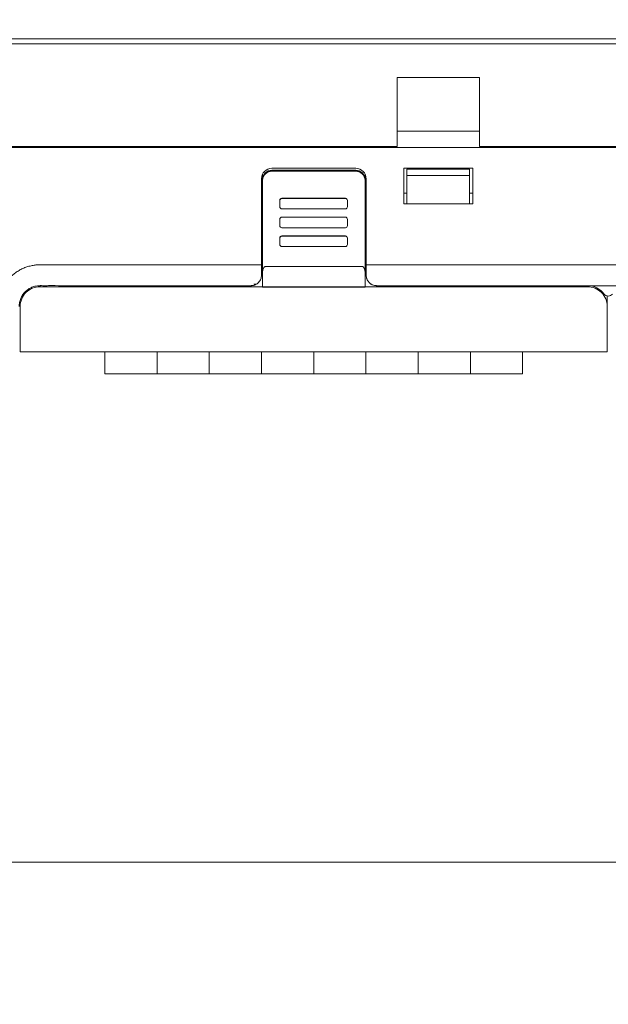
# Model space of a CAD drawing. Header units: millimetres. Extents: x -1114 to 1396, y -630 to 631.
# Tile 666 of 780: x 364 to 420, y 316 to 410. Entities that reach past the tile are written whole.
import ezdxf

# ---------------------------------------------------------------- set-up
doc = ezdxf.new("R2010")
doc.units = ezdxf.units.MM
doc.header["$MEASUREMENT"] = 0

msp = doc.modelspace()

# ---------------------------------------------------------------- linework, layer by layer
at = {"lineweight": 18}
for points, knots in [([(1038.9843, -629.7647), (1038.9843, -629.7647), (-1111.4882, -629.7647), (-1111.4882, -629.7647), (-1111.4882, -629.7647), (-1111.4882, -629.7647), (-1111.4882, 630.7883), (-1111.4882, 630.7883), (-1111.4882, 630.7883), (-1111.4882, 630.7883), (1038.9843, 630.7883), (1038.9843, 630.7883)], [0, 0, 0, 0, 0.3333333, 0.3333333, 0.3333333, 0.3333333, 0.6666667, 0.6666667, 0.6666667, 0.6666667, 1, 1, 1, 1]), ([(388.2964, 395.4162), (388.0577, 395.4162), (387.8288, 395.3215), (387.66, 395.1529), (387.66, 395.1529), (387.4913, 394.9844), (387.3964, 394.7558), (387.3964, 394.5174)], [0, 0, 0, 0, 0.5, 0.5, 0.5, 0.5, 1, 1, 1, 1]), ([(387.3964, 394.443), (387.3964, 394.5023), (387.4023, 394.5607), (387.4137, 394.6181), (387.4137, 394.6181), (387.4194, 394.6468), (387.4265, 394.6753), (387.4351, 394.7035), (387.4351, 394.7035), (387.4436, 394.7317), (387.4537, 394.7597), (387.4649, 394.7869), (387.4649, 394.7869), (387.4875, 394.8413), (387.5151, 394.8929), (387.5477, 394.9418), (387.5477, 394.9418), (387.5559, 394.954), (387.5644, 394.966), (387.5732, 394.9779), (387.5732, 394.9779), (387.5819, 394.9897), (387.5911, 395.0014), (387.6005, 395.0129), (387.6005, 395.0129), (387.6193, 395.0358), (387.6391, 395.0576), (387.6598, 395.0783), (387.6598, 395.0783), (387.7013, 395.1198), (387.7466, 395.157), (387.7957, 395.1898), (387.7957, 395.1898), (387.808, 395.198), (387.8205, 395.206), (387.8332, 395.2136), (387.8332, 395.2136), (387.8459, 395.2212), (387.8588, 395.2285), (387.8718, 395.2354), (387.8718, 395.2354), (387.8977, 395.2493), (387.9242, 395.2618), (387.9513, 395.2731), (387.9513, 395.2731), (387.9783, 395.2843), (388.0059, 395.2942), (388.0341, 395.3027), (388.0341, 395.3027), (388.0481, 395.307), (388.0623, 395.311), (388.0767, 395.3146), (388.0767, 395.3146), (388.091, 395.3182), (388.1056, 395.3215), (388.1201, 395.3244), (388.1201, 395.3244), (388.1782, 395.3359), (388.237, 395.3418), (388.2964, 395.3418)], [0, 0, 0, 0, 0.0666667, 0.0666667, 0.0666667, 0.0666667, 0.1333333, 0.1333333, 0.1333333, 0.1333333, 0.2, 0.2, 0.2, 0.2, 0.2666667, 0.2666667, 0.2666667, 0.2666667, 0.3333333, 0.3333333, 0.3333333, 0.3333333, 0.4, 0.4, 0.4, 0.4, 0.4666667, 0.4666667, 0.4666667, 0.4666667, 0.5333333, 0.5333333, 0.5333333, 0.5333333, 0.6, 0.6, 0.6, 0.6, 0.6666667, 0.6666667, 0.6666667, 0.6666667, 0.7333333, 0.7333333, 0.7333333, 0.7333333, 0.8, 0.8, 0.8, 0.8, 0.8666667, 0.8666667, 0.8666667, 0.8666667, 0.9333333, 0.9333333, 0.9333333, 0.9333333, 1, 1, 1, 1]), ([(397.318, 394.5996), (397.318, 394.8648), (397.2126, 395.1192), (397.0251, 395.3067), (397.0251, 395.3067), (396.8376, 395.4943), (396.5832, 395.5996), (396.318, 395.5996)], [0, 0, 0, 0, 0.5, 0.5, 0.5, 0.5, 1, 1, 1, 1]), ([(397.218, 394.5174), (397.218, 394.7558), (397.1232, 394.9844), (396.9544, 395.1529), (396.9544, 395.1529), (396.7856, 395.3215), (396.5567, 395.4162), (396.318, 395.4162)], [0, 0, 0, 0, 0.5, 0.5, 0.5, 0.5, 1, 1, 1, 1]), ([(396.318, 395.3418), (396.3774, 395.3418), (396.4358, 395.336), (396.4933, 395.3245), (396.4933, 395.3245), (396.5221, 395.3188), (396.5506, 395.3117), (396.5788, 395.3032), (396.5788, 395.3032), (396.6071, 395.2947), (396.6352, 395.2846), (396.6624, 395.2734), (396.6624, 395.2734), (396.7169, 395.2508), (396.7685, 395.2232), (396.8174, 395.1907), (396.8174, 395.1907), (396.8297, 395.1825), (396.8417, 395.1741), (396.8536, 395.1653), (396.8536, 395.1653), (396.8655, 395.1565), (396.8772, 395.1474), (396.8886, 395.138), (396.8886, 395.138), (396.9116, 395.1192), (396.9334, 395.0995), (396.9541, 395.0788), (396.9541, 395.0788), (396.9957, 395.0373), (397.0329, 394.9921), (397.0658, 394.9431), (397.0658, 394.9431), (397.074, 394.9308), (397.082, 394.9182), (397.0896, 394.9056), (397.0896, 394.9056), (397.0973, 394.8929), (397.1045, 394.8801), (397.1115, 394.8671), (397.1115, 394.8671), (397.1254, 394.8412), (397.1379, 394.8147), (397.1492, 394.7877), (397.1492, 394.7877), (397.1604, 394.7607), (397.1703, 394.7331), (397.1789, 394.705), (397.1789, 394.705), (397.1832, 394.691), (397.1871, 394.6768), (397.1907, 394.6624), (397.1907, 394.6624), (397.1944, 394.6481), (397.1976, 394.6336), (397.2005, 394.6191), (397.2005, 394.6191), (397.2122, 394.561), (397.218, 394.5023), (397.218, 394.443)], [0, 0, 0, 0, 0.0666667, 0.0666667, 0.0666667, 0.0666667, 0.1333333, 0.1333333, 0.1333333, 0.1333333, 0.2, 0.2, 0.2, 0.2, 0.2666667, 0.2666667, 0.2666667, 0.2666667, 0.3333333, 0.3333333, 0.3333333, 0.3333333, 0.4, 0.4, 0.4, 0.4, 0.4666667, 0.4666667, 0.4666667, 0.4666667, 0.5333333, 0.5333333, 0.5333333, 0.5333333, 0.6, 0.6, 0.6, 0.6, 0.6666667, 0.6666667, 0.6666667, 0.6666667, 0.7333333, 0.7333333, 0.7333333, 0.7333333, 0.8, 0.8, 0.8, 0.8, 0.8666667, 0.8666667, 0.8666667, 0.8666667, 0.9333333, 0.9333333, 0.9333333, 0.9333333, 1, 1, 1, 1]), ([(389.2503, 392.7172), (389.1972, 392.7172), (389.1463, 392.6961), (389.1088, 392.6587), (389.1088, 392.6587), (389.0713, 392.6212), (389.0503, 392.5704), (389.0503, 392.5174)], [0, 0, 0, 0, 0.5, 0.5, 0.5, 0.5, 1, 1, 1, 1]), ([(395.525, 392.5174), (395.525, 392.5704), (395.504, 392.6212), (395.4665, 392.6587), (395.4665, 392.6587), (395.4289, 392.6961), (395.3781, 392.7172), (395.325, 392.7172)], [0, 0, 0, 0, 0.5, 0.5, 0.5, 0.5, 1, 1, 1, 1]), ([(389.0503, 391.9183), (389.0503, 391.8653), (389.0713, 391.8145), (389.1088, 391.777), (389.1088, 391.777), (389.1463, 391.7396), (389.1972, 391.7185), (389.2503, 391.7185)], [0, 0, 0, 0, 0.5, 0.5, 0.5, 0.5, 1, 1, 1, 1]), ([(395.325, 391.7185), (395.3781, 391.7185), (395.4289, 391.7396), (395.4665, 391.777), (395.4665, 391.777), (395.504, 391.8145), (395.525, 391.8653), (395.525, 391.9183)], [0, 0, 0, 0, 0.5, 0.5, 0.5, 0.5, 1, 1, 1, 1]), ([(389.2503, 390.9269), (389.1972, 390.9269), (389.1463, 390.9058), (389.1088, 390.8684), (389.1088, 390.8684), (389.0713, 390.8309), (389.0503, 390.7801), (389.0503, 390.7272)], [0, 0, 0, 0, 0.5, 0.5, 0.5, 0.5, 1, 1, 1, 1]), ([(389.2503, 390.9102), (389.1972, 390.9102), (389.1463, 390.8892), (389.1088, 390.8517), (389.1088, 390.8517), (389.0713, 390.8143), (389.0503, 390.7635), (389.0503, 390.7105)], [0, 0, 0, 0, 0.5, 0.5, 0.5, 0.5, 1, 1, 1, 1]), ([(395.525, 390.7105), (395.525, 390.7635), (395.504, 390.8143), (395.4665, 390.8517), (395.4665, 390.8517), (395.4289, 390.8892), (395.3781, 390.9102), (395.325, 390.9102)], [0, 0, 0, 0, 0.5, 0.5, 0.5, 0.5, 1, 1, 1, 1]), ([(389.0503, 390.1113), (389.0503, 390.0583), (389.0713, 390.0075), (389.1088, 389.9701), (389.1088, 389.9701), (389.1463, 389.9326), (389.1972, 389.9116), (389.2503, 389.9116)], [0, 0, 0, 0, 0.5, 0.5, 0.5, 0.5, 1, 1, 1, 1]), ([(395.325, 389.9116), (395.3781, 389.9116), (395.4289, 389.9326), (395.4665, 389.9701), (395.4665, 389.9701), (395.504, 390.0075), (395.525, 390.0583), (395.525, 390.1113)], [0, 0, 0, 0, 0.5, 0.5, 0.5, 0.5, 1, 1, 1, 1]), ([(389.2503, 389.1199), (389.1972, 389.1199), (389.1463, 389.0989), (389.1088, 389.0614), (389.1088, 389.0614), (389.0713, 389.024), (389.0503, 388.9732), (389.0503, 388.9202)], [0, 0, 0, 0, 0.5, 0.5, 0.5, 0.5, 1, 1, 1, 1]), ([(389.2503, 389.1033), (389.1972, 389.1033), (389.1463, 389.0822), (389.1088, 389.0448), (389.1088, 389.0448), (389.0713, 389.0073), (389.0503, 388.9565), (389.0503, 388.9035)], [0, 0, 0, 0, 0.5, 0.5, 0.5, 0.5, 1, 1, 1, 1]), ([(395.525, 388.9035), (395.525, 388.9565), (395.504, 389.0073), (395.4665, 389.0448), (395.4665, 389.0448), (395.4289, 389.0822), (395.3781, 389.1033), (395.325, 389.1033)], [0, 0, 0, 0, 0.5, 0.5, 0.5, 0.5, 1, 1, 1, 1]), ([(389.0503, 388.3044), (389.0503, 388.2514), (389.0713, 388.2006), (389.1088, 388.1631), (389.1088, 388.1631), (389.1463, 388.1257), (389.1972, 388.1046), (389.2503, 388.1046)], [0, 0, 0, 0, 0.5, 0.5, 0.5, 0.5, 1, 1, 1, 1]), ([(395.325, 388.1046), (395.3781, 388.1046), (395.4289, 388.1257), (395.4665, 388.1631), (395.4665, 388.1631), (395.504, 388.2006), (395.525, 388.2514), (395.525, 388.3044)], [0, 0, 0, 0, 0.5, 0.5, 0.5, 0.5, 1, 1, 1, 1]), ([(362.165, 383.1107), (362.1911, 383.2477), (362.2243, 383.3821), (362.2642, 383.514), (362.2642, 383.514), (362.3041, 383.6459), (362.3507, 383.7753), (362.4038, 383.9022), (362.4038, 383.9022), (362.457, 384.0292), (362.5168, 384.1536), (362.5833, 384.2755), (362.5833, 384.2755), (362.6166, 384.3365), (362.6517, 384.397), (362.6881, 384.4561), (362.6881, 384.4561), (362.7245, 384.5153), (362.7623, 384.5733), (362.8014, 384.6301), (362.8014, 384.6301), (362.9581, 384.8575), (363.1368, 385.0666), (363.3376, 385.2572), (363.3376, 385.2572), (363.3878, 385.3048), (363.4394, 385.3513), (363.4924, 385.3966), (363.4924, 385.3966), (363.5454, 385.4419), (363.5994, 385.4857), (363.6543, 385.5279), (363.6543, 385.5279), (363.764, 385.6123), (363.8775, 385.6906), (363.9945, 385.7628), (363.9945, 385.7628), (364.1116, 385.8351), (364.2322, 385.9013), (364.3566, 385.9613), (364.3566, 385.9613), (364.4188, 385.9913), (364.4819, 386.0198), (364.5459, 386.0467), (364.5459, 386.0467), (364.61, 386.0735), (364.6752, 386.0988), (364.7406, 386.1223), (364.7406, 386.1223), (364.8714, 386.1692), (365.0036, 386.2089), (365.1373, 386.2419), (365.1373, 386.2419), (365.2709, 386.2748), (365.406, 386.3008), (365.5424, 386.3201), (365.5424, 386.3201), (365.5765, 386.325), (365.6107, 386.3294), (365.645, 386.3333), (365.645, 386.3333), (365.6793, 386.3372), (365.7137, 386.3405), (365.7482, 386.3433), (365.7482, 386.3433), (365.8173, 386.3488), (365.8868, 386.3523), (365.9565, 386.3545), (365.9565, 386.3545), (366.0262, 386.3567), (366.096, 386.3577), (366.1657, 386.3583), (366.1657, 386.3583), (366.2354, 386.3589), (366.3052, 386.359), (366.3749, 386.3589), (366.3749, 386.3589), (366.4447, 386.3588), (366.5144, 386.3584), (366.5841, 386.3581), (366.5841, 386.3581), (366.6539, 386.3578), (366.7236, 386.3576), (366.7933, 386.3575), (366.7933, 386.3575), (366.9328, 386.3572), (367.0723, 386.3573), (367.2118, 386.3573), (367.2118, 386.3573), (369.4434, 386.3574), (371.675, 386.3574), (373.9067, 386.3575), (373.9067, 386.3575), (378.3699, 386.3576), (382.8332, 386.3577), (387.2964, 386.3578)], [0, 0, 0, 0, 0.0416667, 0.0416667, 0.0416667, 0.0416667, 0.0833333, 0.0833333, 0.0833333, 0.0833333, 0.125, 0.125, 0.125, 0.125, 0.1666667, 0.1666667, 0.1666667, 0.1666667, 0.2083333, 0.2083333, 0.2083333, 0.2083333, 0.25, 0.25, 0.25, 0.25, 0.2916667, 0.2916667, 0.2916667, 0.2916667, 0.3333333, 0.3333333, 0.3333333, 0.3333333, 0.375, 0.375, 0.375, 0.375, 0.4166667, 0.4166667, 0.4166667, 0.4166667, 0.4583333, 0.4583333, 0.4583333, 0.4583333, 0.5, 0.5, 0.5, 0.5, 0.5416667, 0.5416667, 0.5416667, 0.5416667, 0.5833333, 0.5833333, 0.5833333, 0.5833333, 0.625, 0.625, 0.625, 0.625, 0.6666667, 0.6666667, 0.6666667, 0.6666667, 0.7083333, 0.7083333, 0.7083333, 0.7083333, 0.75, 0.75, 0.75, 0.75, 0.7916667, 0.7916667, 0.7916667, 0.7916667, 0.8333333, 0.8333333, 0.8333333, 0.8333333, 0.875, 0.875, 0.875, 0.875, 0.9166667, 0.9166667, 0.9166667, 0.9166667, 0.9583333, 0.9583333, 0.9583333, 0.9583333, 1, 1, 1, 1]), ([(387.6964, 386.1966), (387.6859, 386.196), (387.6754, 386.1954), (387.6651, 386.1935), (387.6651, 386.1935), (387.6545, 386.1915), (387.6442, 386.1881), (387.6343, 386.184), (387.6343, 386.184), (387.6237, 386.1796), (387.6135, 386.1743), (387.604, 386.1683), (387.604, 386.1683), (387.5914, 386.1603), (387.5797, 386.1512), (387.5689, 386.1414), (387.5689, 386.1414), (387.5569, 386.1303), (387.546, 386.1184), (387.5359, 386.1061), (387.5359, 386.1061), (387.498, 386.0595), (387.4721, 386.006), (387.4519, 385.9513), (387.4519, 385.9513), (387.4326, 385.8988), (387.4186, 385.8451), (387.4103, 385.7909), (387.4103, 385.7909), (387.4013, 385.7321), (387.3989, 385.6727), (387.3964, 385.6132)], [0, 0, 0, 0, 0.125, 0.125, 0.125, 0.125, 0.25, 0.25, 0.25, 0.25, 0.375, 0.375, 0.375, 0.375, 0.5, 0.5, 0.5, 0.5, 0.625, 0.625, 0.625, 0.625, 0.75, 0.75, 0.75, 0.75, 0.875, 0.875, 0.875, 0.875, 1, 1, 1, 1]), ([(397.218, 385.6133), (397.218, 385.6707), (397.2137, 385.7275), (397.2049, 385.7836), (397.2049, 385.7836), (397.2005, 385.8116), (397.195, 385.8395), (397.1881, 385.8671), (397.1881, 385.8671), (397.1812, 385.8948), (397.173, 385.9223), (397.1632, 385.9495), (397.1632, 385.9495), (397.1582, 385.9631), (397.1529, 385.9766), (397.147, 385.9901), (397.147, 385.9901), (397.1412, 386.0036), (397.1348, 386.017), (397.1279, 386.0301), (397.1279, 386.0301), (397.121, 386.0433), (397.1135, 386.0562), (397.1054, 386.0688), (397.1054, 386.0688), (397.0973, 386.0814), (397.0885, 386.0938), (397.079, 386.1056), (397.079, 386.1056), (397.0694, 386.1174), (397.0592, 386.1286), (397.0479, 386.1392), (397.0479, 386.1392), (397.0422, 386.1445), (397.0364, 386.1495), (397.0301, 386.1544), (397.0301, 386.1544), (397.0239, 386.1593), (397.0175, 386.1639), (397.0107, 386.1681), (397.0107, 386.1681), (397.004, 386.1724), (396.997, 386.1763), (396.9897, 386.1798), (396.9897, 386.1798), (396.9824, 386.1833), (396.9748, 386.1864), (396.967, 386.1889), (396.967, 386.1889), (396.9592, 386.1914), (396.9512, 386.1934), (396.943, 386.1947), (396.943, 386.1947), (396.9348, 386.196), (396.9264, 386.1967), (396.918, 386.1967)], [0, 0, 0, 0, 0.0714286, 0.0714286, 0.0714286, 0.0714286, 0.1428571, 0.1428571, 0.1428571, 0.1428571, 0.2142857, 0.2142857, 0.2142857, 0.2142857, 0.2857143, 0.2857143, 0.2857143, 0.2857143, 0.3571429, 0.3571429, 0.3571429, 0.3571429, 0.4285714, 0.4285714, 0.4285714, 0.4285714, 0.5, 0.5, 0.5, 0.5, 0.5714286, 0.5714286, 0.5714286, 0.5714286, 0.6428571, 0.6428571, 0.6428571, 0.6428571, 0.7142857, 0.7142857, 0.7142857, 0.7142857, 0.7857143, 0.7857143, 0.7857143, 0.7857143, 0.8571429, 0.8571429, 0.8571429, 0.8571429, 0.9285714, 0.9285714, 0.9285714, 0.9285714, 1, 1, 1, 1]), ([(397.318, 385.3579), (397.318, 385.3635), (397.318, 385.3691), (397.318, 385.3747), (397.318, 385.3747), (397.318, 385.7021), (397.318, 386.0296), (397.318, 386.3571)], [0, 0, 0, 0, 0.5, 0.5, 0.5, 0.5, 1, 1, 1, 1]), ([(386.2964, 384.3579), (386.3242, 384.3586), (386.352, 384.3592), (386.3796, 384.3613), (386.3796, 384.3613), (386.407, 384.3634), (386.4343, 384.3669), (386.4614, 384.3714), (386.4614, 384.3714), (386.4885, 384.376), (386.5153, 384.3815), (386.5418, 384.3883), (386.5418, 384.3883), (386.5685, 384.395), (386.5948, 384.4029), (386.6207, 384.4119), (386.6207, 384.4119), (386.647, 384.4209), (386.6729, 384.4311), (386.6983, 384.4422), (386.6983, 384.4422), (386.7598, 384.4692), (386.8182, 384.5021), (386.8721, 384.54), (386.8721, 384.54), (386.9272, 384.5788), (386.9776, 384.6228), (387.0229, 384.6707), (387.0229, 384.6707), (387.0673, 384.7176), (387.1068, 384.7682), (387.1407, 384.8216), (387.1407, 384.8216), (387.1752, 384.876), (387.2038, 384.9334), (387.2273, 384.9925), (387.2273, 384.9925), (387.2504, 385.0508), (387.2685, 385.1109), (387.2791, 385.1719), (387.2791, 385.1719), (387.2899, 385.2333), (387.2932, 385.2956), (387.2964, 385.3579)], [0, 0, 0, 0, 0.0909091, 0.0909091, 0.0909091, 0.0909091, 0.1818182, 0.1818182, 0.1818182, 0.1818182, 0.2727273, 0.2727273, 0.2727273, 0.2727273, 0.3636364, 0.3636364, 0.3636364, 0.3636364, 0.4545455, 0.4545455, 0.4545455, 0.4545455, 0.5454545, 0.5454545, 0.5454545, 0.5454545, 0.6363636, 0.6363636, 0.6363636, 0.6363636, 0.7272727, 0.7272727, 0.7272727, 0.7272727, 0.8181818, 0.8181818, 0.8181818, 0.8181818, 0.9090909, 0.9090909, 0.9090909, 0.9090909, 1, 1, 1, 1]), ([(397.218, 385.6133), (397.218, 385.1596), (397.218, 384.7059), (397.218, 384.2522), (397.218, 384.2522), (397.218, 384.2522), (397.218, 384.2522), (397.218, 384.2522)], [0, 0, 0, 0, 0.5, 0.5, 0.5, 0.5, 1, 1, 1, 1]), ([(397.318, 385.3579), (397.318, 385.2953), (397.3238, 385.2336), (397.3353, 385.1728), (397.3353, 385.1728), (397.341, 385.1423), (397.3482, 385.1121), (397.3568, 385.0821), (397.3568, 385.0821), (397.3654, 385.0521), (397.3754, 385.0223), (397.387, 384.9928), (397.387, 384.9928), (397.4102, 384.9338), (397.4387, 384.8774), (397.4726, 384.8238), (397.4726, 384.8238), (397.4895, 384.7969), (397.5078, 384.7708), (397.5276, 384.7454), (397.5276, 384.7454), (397.5473, 384.7199), (397.5684, 384.6952), (397.591, 384.6713), (397.591, 384.6713), (397.6362, 384.6234), (397.6857, 384.5803), (397.7397, 384.5421), (397.7397, 384.5421), (397.7667, 384.5229), (397.7948, 384.505), (397.8241, 384.4884), (397.8241, 384.4884), (397.8387, 384.4801), (397.8536, 384.4721), (397.8689, 384.4644), (397.8689, 384.4644), (397.8841, 384.4568), (397.8997, 384.4494), (397.9153, 384.4426), (397.9153, 384.4426), (397.9779, 384.415), (398.0429, 384.394), (398.1102, 384.3797), (398.1102, 384.3797), (398.1439, 384.3726), (398.1781, 384.3671), (398.213, 384.3634), (398.213, 384.3634), (398.2479, 384.3598), (398.2829, 384.3579), (398.318, 384.3579)], [0, 0, 0, 0, 0.0769231, 0.0769231, 0.0769231, 0.0769231, 0.1538462, 0.1538462, 0.1538462, 0.1538462, 0.2307692, 0.2307692, 0.2307692, 0.2307692, 0.3076923, 0.3076923, 0.3076923, 0.3076923, 0.3846154, 0.3846154, 0.3846154, 0.3846154, 0.4615385, 0.4615385, 0.4615385, 0.4615385, 0.5384615, 0.5384615, 0.5384615, 0.5384615, 0.6153846, 0.6153846, 0.6153846, 0.6153846, 0.6923077, 0.6923077, 0.6923077, 0.6923077, 0.7692308, 0.7692308, 0.7692308, 0.7692308, 0.8461538, 0.8461538, 0.8461538, 0.8461538, 0.9230769, 0.9230769, 0.9230769, 0.9230769, 1, 1, 1, 1]), ([(364.0936, 382.3579), (364.0941, 382.3891), (364.0945, 382.4204), (364.0959, 382.4515), (364.0959, 382.4515), (364.0973, 382.4859), (364.0999, 382.5202), (364.1033, 382.5544), (364.1033, 382.5544), (364.1098, 382.6192), (364.1193, 382.6836), (364.132, 382.7476), (364.132, 382.7476), (364.1574, 382.876), (364.1958, 383.0022), (364.2459, 383.1233), (364.2459, 383.1233), (364.2709, 383.1836), (364.2988, 383.2426), (364.3295, 383.3002), (364.3295, 383.3002), (364.3602, 383.3576), (364.3937, 383.4136), (364.4299, 383.4678), (364.4299, 383.4678), (364.5026, 383.5768), (364.5862, 383.6788), (364.6789, 383.7716), (364.6789, 383.7716), (364.7712, 383.864), (364.8724, 383.9472), (364.9809, 384.0198), (364.9809, 384.0198), (365.0897, 384.0926), (365.2058, 384.1548), (365.3266, 384.205), (365.3266, 384.205), (365.3822, 384.2281), (365.4388, 384.2486), (365.4962, 384.2666), (365.4962, 384.2666), (365.5637, 384.2877), (365.6324, 384.3053), (365.7018, 384.3192), (365.7018, 384.3192), (365.7977, 384.3384), (365.8951, 384.3507), (365.9926, 384.3551), (365.9926, 384.3551), (366.0263, 384.3567), (366.06, 384.3573), (366.0936, 384.3579)], [0, 0, 0, 0, 0.0769231, 0.0769231, 0.0769231, 0.0769231, 0.1538462, 0.1538462, 0.1538462, 0.1538462, 0.2307692, 0.2307692, 0.2307692, 0.2307692, 0.3076923, 0.3076923, 0.3076923, 0.3076923, 0.3846154, 0.3846154, 0.3846154, 0.3846154, 0.4615385, 0.4615385, 0.4615385, 0.4615385, 0.5384615, 0.5384615, 0.5384615, 0.5384615, 0.6153846, 0.6153846, 0.6153846, 0.6153846, 0.6923077, 0.6923077, 0.6923077, 0.6923077, 0.7692308, 0.7692308, 0.7692308, 0.7692308, 0.8461538, 0.8461538, 0.8461538, 0.8461538, 0.9230769, 0.9230769, 0.9230769, 0.9230769, 1, 1, 1, 1]), ([(366.0936, 384.2581), (365.5897, 384.2581), (365.1065, 384.0579), (364.7501, 383.7016), (364.7501, 383.7016), (364.3938, 383.3453), (364.1936, 382.862), (364.1936, 382.3581)], [0, 0, 0, 0, 0.5, 0.5, 0.5, 0.5, 1, 1, 1, 1]), ([(366.0936, 384.3583), (366.182, 384.3594), (366.2691, 384.3577), (366.3545, 384.3576), (366.3545, 384.3576), (366.44, 384.3574), (366.5254, 384.3577), (366.619, 384.3579), (366.619, 384.3579), (366.7127, 384.3581), (366.8151, 384.3581), (366.92, 384.3582), (366.92, 384.3582), (367.0249, 384.3582), (367.1315, 384.3582), (367.2374, 384.3582), (367.2374, 384.3582), (367.6611, 384.3582), (368.0848, 384.3581), (368.5085, 384.3581), (368.5085, 384.3581), (369.3559, 384.3581), (370.2032, 384.3581), (371.0505, 384.3581), (371.0505, 384.3581), (372.745, 384.3581), (374.4394, 384.3581), (376.1335, 384.358), (376.1335, 384.358), (379.5218, 384.358), (382.9094, 384.3579), (386.2964, 384.3579)], [0, 0, 0, 0, 0.125, 0.125, 0.125, 0.125, 0.25, 0.25, 0.25, 0.25, 0.375, 0.375, 0.375, 0.375, 0.5, 0.5, 0.5, 0.5, 0.625, 0.625, 0.625, 0.625, 0.75, 0.75, 0.75, 0.75, 0.875, 0.875, 0.875, 0.875, 1, 1, 1, 1]), ([(420.3992, 382.3581), (420.3992, 382.862), (420.199, 383.3453), (419.8427, 383.7016), (419.8427, 383.7016), (419.4864, 384.0579), (419.0031, 384.2581), (418.4992, 384.2581)], [0, 0, 0, 0, 0.5, 0.5, 0.5, 0.5, 1, 1, 1, 1]), ([(420.0992, 383.5581), (420.1936, 383.4322), (420.3418, 383.3581), (420.4992, 383.3581), (420.4992, 383.3581), (420.6566, 383.3581), (420.8048, 383.4322), (420.8992, 383.5581)], [0, 0, 0, 0, 0.5, 0.5, 0.5, 0.5, 1, 1, 1, 1])]:
    msp.add_open_spline(points, degree=3, knots=knots, dxfattribs=at)
for points in [[(324.2239, 408.0079), (324.2239, 408.0079), (480.2239, 408.0079), (480.2239, 408.0079)], [(480.2239, 407.5079), (480.2239, 407.5079), (324.2239, 407.5079), (324.2239, 407.5079)], [(400.2739, 397.7026), (400.2739, 397.7026), (400.2739, 404.3011), (400.2739, 404.3011)], [(408.1739, 404.3011), (408.1739, 404.3011), (400.2739, 404.3011), (400.2739, 404.3011)], [(408.1739, 404.3011), (408.1739, 404.3011), (408.1739, 397.7026), (408.1739, 397.7026)], [(408.1739, 399.1582), (408.1739, 399.1582), (400.2739, 399.1582), (400.2739, 399.1582)], [(480.2239, 397.6026), (480.2239, 397.6026), (324.2239, 397.6026), (324.2239, 397.6026)], [(400.2739, 397.7026), (400.2739, 397.7026), (343.1739, 397.7026), (343.1739, 397.7026)], [(385.2964, 397.6025), (385.2964, 397.6025), (385.2964, 397.7026), (385.2964, 397.7026)], [(385.7964, 397.6026), (385.7964, 397.6026), (385.7964, 397.7026), (385.7964, 397.7026)], [(387.2749, 397.6026), (387.2749, 397.6026), (387.2749, 397.7026), (387.2749, 397.7026)], [(387.3964, 397.7026), (387.3964, 397.7026), (387.3964, 397.6026), (387.3964, 397.6026)], [(389.2964, 397.7026), (389.2964, 397.7026), (389.2964, 397.6026), (389.2964, 397.6026)], [(395.2964, 397.6026), (395.2964, 397.6026), (395.2964, 397.7026), (395.2964, 397.7026)], [(397.218, 397.7026), (397.218, 397.7026), (397.218, 397.6027), (397.218, 397.6027)], [(397.318, 397.6026), (397.318, 397.6026), (397.318, 397.7026), (397.318, 397.7026)], [(398.7964, 397.6026), (398.7964, 397.6026), (398.7964, 397.7026), (398.7964, 397.7026)], [(399.2964, 397.7026), (399.2964, 397.7026), (399.2964, 397.6025), (399.2964, 397.6025)], [(457.7739, 397.7026), (457.7739, 397.7026), (408.1739, 397.7026), (408.1739, 397.7026)], [(388.2964, 395.5996), (387.7441, 395.5996), (387.2964, 395.1519), (387.2964, 394.5996)], [(388.2964, 395.3261), (387.8053, 395.3261), (387.4049, 394.9329), (387.3966, 394.4425)], [(388.2964, 395.5996), (388.2964, 395.5996), (396.318, 395.5996), (396.318, 395.5996)], [(388.2964, 395.4162), (388.2964, 395.4162), (396.318, 395.4162), (396.318, 395.4162)], [(388.2964, 395.3261), (388.2964, 395.3261), (396.318, 395.3261), (396.318, 395.3261)], [(397.2179, 394.4425), (397.2095, 394.9329), (396.8091, 395.3261), (396.318, 395.3261)], [(400.9239, 395.6026), (400.9239, 395.6026), (407.5239, 395.6026), (407.5239, 395.6026)], [(400.9239, 392.2026), (400.9239, 392.2026), (400.9239, 395.6026), (400.9239, 395.6026)], [(401.2239, 394.9026), (401.2239, 394.9026), (401.2239, 395.5026), (401.2239, 395.5026)], [(401.2239, 395.5026), (401.2239, 395.5026), (407.2239, 395.5026), (407.2239, 395.5026)], [(407.2239, 395.5026), (407.2239, 395.5026), (407.2239, 394.9026), (407.2239, 394.9026)], [(407.5239, 395.6026), (407.5239, 395.6026), (407.5239, 392.2026), (407.5239, 392.2026)], [(387.2964, 386.3578), (387.2964, 386.3578), (387.2964, 394.5996), (387.2964, 394.5996)], [(387.3964, 395.0355), (387.3964, 395.0355), (387.3964, 394.5174), (387.3964, 394.5174)], [(387.3964, 394.443), (387.3964, 394.443), (387.3964, 394.5174), (387.3964, 394.5174)], [(387.3964, 394.443), (387.3964, 394.443), (387.3964, 394.5174), (387.3964, 394.5174)], [(387.3964, 385.6132), (387.3964, 385.6132), (387.3964, 394.443), (387.3964, 394.443)], [(387.3964, 385.62), (387.3964, 385.62), (387.3964, 394.4428), (387.3964, 394.4428)], [(397.218, 395.0356), (397.218, 395.0356), (397.218, 394.5174), (397.218, 394.5174)], [(397.218, 394.5174), (397.218, 394.5174), (397.218, 394.443), (397.218, 394.443)], [(397.218, 394.443), (397.218, 394.443), (397.218, 385.6133), (397.218, 385.6133)], [(397.218, 394.4428), (397.218, 394.4428), (397.218, 385.6201), (397.218, 385.6201)], [(397.318, 386.3578), (397.318, 386.3578), (397.318, 394.5996), (397.318, 394.5996)], [(401.2239, 394.9026), (401.2239, 394.9026), (401.2239, 392.8149), (401.2239, 392.8149)], [(407.2239, 394.9026), (407.2239, 394.9026), (401.2239, 394.9026), (401.2239, 394.9026)], [(407.2239, 392.8149), (407.2239, 392.8149), (407.2239, 394.9026), (407.2239, 394.9026)], [(389.2503, 392.7338), (389.1398, 392.7338), (389.0503, 392.6444), (389.0503, 392.5341)], [(389.0503, 392.5174), (389.0503, 392.5174), (389.0503, 392.5341), (389.0503, 392.5341)], [(389.0503, 391.9183), (389.0503, 391.9183), (389.0503, 392.5174), (389.0503, 392.5174)], [(395.325, 392.7338), (395.325, 392.7338), (389.2503, 392.7338), (389.2503, 392.7338)], [(389.2503, 392.7172), (389.2503, 392.7172), (395.325, 392.7172), (395.325, 392.7172)], [(395.525, 392.5341), (395.525, 392.6444), (395.4355, 392.7338), (395.325, 392.7338)], [(395.525, 392.5341), (395.525, 392.5341), (395.525, 392.5174), (395.525, 392.5174)], [(395.525, 392.5174), (395.525, 392.5174), (395.525, 392.5341), (395.525, 392.5341)], [(395.525, 392.5174), (395.525, 392.5174), (395.525, 391.9183), (395.525, 391.9183)], [(400.9239, 393.2026), (400.9239, 393.2026), (401.2239, 393.2026), (401.2239, 393.2026)], [(401.2239, 392.2026), (401.2239, 392.2026), (401.2239, 392.8149), (401.2239, 392.8149)], [(407.2239, 393.2026), (407.2239, 393.2026), (407.5241, 393.2026), (407.5241, 393.2026)], [(407.2239, 392.8149), (407.2239, 392.8149), (407.2239, 392.2026), (407.2239, 392.2026)], [(395.325, 391.7185), (395.325, 391.7185), (389.2503, 391.7185), (389.2503, 391.7185)], [(407.5239, 392.2026), (407.5239, 392.2026), (400.9239, 392.2026), (400.9239, 392.2026)], [(389.0503, 390.7105), (389.0503, 390.7105), (389.0503, 390.7272), (389.0503, 390.7272)], [(389.0503, 390.1113), (389.0503, 390.1113), (389.0503, 390.7105), (389.0503, 390.7105)], [(395.325, 390.9269), (395.325, 390.9269), (389.2503, 390.9269), (389.2503, 390.9269)], [(389.2503, 390.9102), (389.2503, 390.9102), (395.325, 390.9102), (395.325, 390.9102)], [(395.525, 390.7272), (395.525, 390.8375), (395.4355, 390.9269), (395.325, 390.9269)], [(395.525, 390.7105), (395.525, 390.7105), (395.525, 390.7272), (395.525, 390.7272)], [(395.525, 390.7271), (395.525, 390.7271), (395.525, 390.7105), (395.525, 390.7105)], [(395.525, 390.7105), (395.525, 390.7105), (395.525, 390.1113), (395.525, 390.1113)], [(395.325, 389.9116), (395.325, 389.9116), (389.2503, 389.9116), (389.2503, 389.9116)], [(389.0503, 388.9035), (389.0503, 388.9035), (389.0503, 388.9202), (389.0503, 388.9202)], [(389.0503, 388.3044), (389.0503, 388.3044), (389.0503, 388.9035), (389.0503, 388.9035)], [(395.325, 389.1199), (395.325, 389.1199), (389.2503, 389.1199), (389.2503, 389.1199)], [(389.2503, 389.1033), (389.2503, 389.1033), (395.325, 389.1033), (395.325, 389.1033)], [(395.525, 388.9202), (395.525, 389.0305), (395.4355, 389.1199), (395.325, 389.1199)], [(395.525, 388.9202), (395.525, 388.9202), (395.525, 388.9035), (395.525, 388.9035)], [(395.525, 388.9035), (395.525, 388.9035), (395.525, 388.9202), (395.525, 388.9202)], [(395.525, 388.9035), (395.525, 388.9035), (395.525, 388.3044), (395.525, 388.3044)], [(395.325, 388.1046), (395.325, 388.1046), (389.2503, 388.1046), (389.2503, 388.1046)], [(387.3965, 386.416), (387.3965, 386.416), (387.2964, 386.416), (387.2964, 386.416)], [(387.2964, 385.3579), (387.2964, 385.6912), (387.2964, 386.0245), (387.2964, 386.3578)], [(387.2965, 385.916), (387.2965, 385.916), (387.3967, 385.916), (387.3967, 385.916)], [(396.918, 386.1967), (396.918, 386.1967), (387.6964, 386.1966), (387.6964, 386.1966)], [(397.318, 386.416), (397.318, 386.416), (397.2179, 386.416), (397.2179, 386.416)], [(397.2179, 385.916), (397.2179, 385.916), (397.3178, 385.916), (397.3178, 385.916)], [(397.2989, 385.2581), (397.2989, 385.2581), (397.2989, 385.916), (397.2989, 385.916)], [(397.2989, 385.2581), (397.2989, 385.2581), (397.2989, 385.916), (397.2989, 385.916)], [(397.2989, 385.916), (397.2989, 385.916), (397.2989, 385.2581), (397.2989, 385.2581)], [(397.2989, 385.916), (397.2989, 385.916), (397.2989, 385.2581), (397.2989, 385.2581)], [(397.318, 386.3578), (397.318, 386.3578), (419.4992, 386.3579), (419.4992, 386.3579)], [(421.4992, 386.3581), (421.4992, 386.3581), (419.4992, 386.3581), (419.4992, 386.3581)], [(387.3964, 385.2581), (387.3964, 385.2581), (387.2775, 385.2581), (387.2775, 385.2581)], [(387.3964, 384.2521), (387.3964, 384.7058), (387.3964, 385.1595), (387.3964, 385.6132)], [(397.3367, 385.2581), (397.3367, 385.2581), (397.218, 385.2581), (397.218, 385.2581)], [(366.0936, 384.358), (366.0936, 384.358), (366.0936, 384.2581), (366.0936, 384.2581)], [(366.0936, 384.2581), (366.0936, 384.2581), (387.3964, 384.2581), (387.3964, 384.2581)], [(366.0989, 384.2582), (366.0989, 384.2582), (366.0989, 384.358), (366.0989, 384.358)], [(366.5936, 384.3579), (366.5936, 384.3579), (366.5936, 384.2581), (366.5936, 384.2581)], [(369.0936, 384.3579), (369.0936, 384.3579), (369.0936, 384.2581), (369.0936, 384.2581)], [(374.5936, 384.3579), (374.5936, 384.3579), (374.5936, 384.2581), (374.5936, 384.2581)], [(384.2964, 384.358), (384.2964, 384.358), (384.2964, 384.2581), (384.2964, 384.2581)], [(386.5552, 384.5081), (386.5552, 384.5081), (386.8121, 384.5081), (386.8121, 384.5081)], [(397.218, 384.2522), (397.218, 384.2522), (387.3964, 384.2522), (387.3964, 384.2522)], [(387.3964, 384.2057), (387.3964, 384.2057), (387.3964, 384.251), (387.3964, 384.251)], [(387.3964, 384.2057), (387.3964, 384.2057), (397.218, 384.2057), (397.218, 384.2057)], [(397.218, 384.2581), (397.218, 384.2581), (418.4992, 384.2581), (418.4992, 384.2581)], [(397.218, 384.2511), (397.218, 384.2511), (397.218, 384.2057), (397.218, 384.2057)], [(398.318, 384.3579), (404.8789, 384.3579), (411.4389, 384.3579), (417.9992, 384.3579)], [(400.318, 384.358), (400.318, 384.358), (400.318, 384.2581), (400.318, 384.2581)], [(409.9992, 384.3579), (409.9992, 384.3579), (409.9992, 384.2581), (409.9992, 384.2581)], [(415.4992, 384.3579), (415.4992, 384.3579), (415.4992, 384.2581), (415.4992, 384.2581)], [(417.999, 384.3581), (417.999, 384.3581), (417.999, 384.2581), (417.999, 384.2581)], [(418.4992, 384.3581), (418.4992, 384.3581), (417.9992, 384.3581), (417.9992, 384.3581)], [(418.4989, 384.2581), (418.4989, 384.2581), (418.4989, 384.3581), (418.4989, 384.3581)], [(418.5275, 384.3579), (418.5181, 384.358), (418.5086, 384.3581), (418.4992, 384.3581)], [(420.0992, 383.5581), (419.7275, 384.0538), (419.147, 384.3491), (418.5275, 384.3579)], [(419.4992, 384.3579), (419.1753, 384.3579), (418.8514, 384.3579), (418.5275, 384.3579)], [(421.4992, 384.3581), (421.4992, 384.3581), (419.4992, 384.3581), (419.4992, 384.3581)], [(420.3992, 383.3683), (420.3992, 383.3683), (420.3992, 382.3581), (420.3992, 382.3581)], [(364.1936, 380.0081), (364.1936, 380.0081), (364.1936, 382.3581), (364.1936, 382.3581)], [(420.3992, 382.3581), (420.3992, 382.3581), (420.3992, 380.0081), (420.3992, 380.0081)], [(364.1936, 378.0081), (364.1936, 378.0081), (364.1936, 380.0081), (364.1936, 380.0081)], [(420.3992, 380.0081), (420.3992, 380.0081), (420.3992, 378.0081), (420.3992, 378.0081)], [(420.3992, 378.0081), (420.3992, 378.0081), (364.1936, 378.0081), (364.1936, 378.0081)], [(420.3992, 378.0081), (420.3992, 378.0081), (364.1936, 378.0081), (364.1936, 378.0081)], [(372.2989, 375.916), (372.2989, 375.916), (372.2989, 378.0082), (372.2989, 378.0082)], [(372.2989, 378.0082), (372.2989, 378.0082), (372.2989, 375.916), (372.2989, 375.916)], [(377.2989, 375.916), (377.2989, 375.916), (377.2989, 378.0082), (377.2989, 378.0082)], [(377.2989, 375.916), (377.2989, 375.916), (377.2989, 378.0082), (377.2989, 378.0082)], [(377.2989, 378.0082), (377.2989, 378.0082), (377.2989, 375.916), (377.2989, 375.916)], [(377.2989, 378.0082), (377.2989, 378.0082), (377.2989, 375.916), (377.2989, 375.916)], [(382.2989, 375.916), (382.2989, 375.916), (382.2989, 378.0082), (382.2989, 378.0082)], [(382.2989, 375.916), (382.2989, 375.916), (382.2989, 378.0082), (382.2989, 378.0082)], [(382.2989, 378.0082), (382.2989, 378.0082), (382.2989, 375.916), (382.2989, 375.916)], [(382.2989, 378.0082), (382.2989, 378.0082), (382.2989, 375.916), (382.2989, 375.916)], [(387.2989, 375.916), (387.2989, 375.916), (387.2989, 378.0082), (387.2989, 378.0082)], [(387.2989, 375.916), (387.2989, 375.916), (387.2989, 378.0082), (387.2989, 378.0082)], [(387.2989, 378.0082), (387.2989, 378.0082), (387.2989, 375.916), (387.2989, 375.916)], [(387.2989, 378.0082), (387.2989, 378.0082), (387.2989, 375.916), (387.2989, 375.916)], [(392.2989, 375.916), (392.2989, 375.916), (392.2989, 378.0082), (392.2989, 378.0082)], [(392.2989, 375.916), (392.2989, 375.916), (392.2989, 378.0082), (392.2989, 378.0082)], [(392.2989, 378.0082), (392.2989, 378.0082), (392.2989, 375.916), (392.2989, 375.916)], [(392.2989, 378.0082), (392.2989, 378.0082), (392.2989, 375.916), (392.2989, 375.916)], [(397.2989, 375.916), (397.2989, 375.916), (397.2989, 378.0082), (397.2989, 378.0082)], [(397.2989, 375.916), (397.2989, 375.916), (397.2989, 378.0082), (397.2989, 378.0082)], [(397.2989, 378.0082), (397.2989, 378.0082), (397.2989, 375.916), (397.2989, 375.916)], [(397.2989, 378.0082), (397.2989, 378.0082), (397.2989, 375.916), (397.2989, 375.916)], [(402.2989, 375.916), (402.2989, 375.916), (402.2989, 378.0082), (402.2989, 378.0082)], [(402.2989, 375.916), (402.2989, 375.916), (402.2989, 378.0082), (402.2989, 378.0082)], [(402.2989, 378.0082), (402.2989, 378.0082), (402.2989, 375.916), (402.2989, 375.916)], [(402.2989, 378.0082), (402.2989, 378.0082), (402.2989, 375.916), (402.2989, 375.916)], [(407.2989, 375.916), (407.2989, 375.916), (407.2989, 378.0082), (407.2989, 378.0082)], [(407.2989, 375.916), (407.2989, 375.916), (407.2989, 378.0082), (407.2989, 378.0082)], [(407.2989, 378.0082), (407.2989, 378.0082), (407.2989, 375.916), (407.2989, 375.916)], [(407.2989, 378.0082), (407.2989, 378.0082), (407.2989, 375.916), (407.2989, 375.916)], [(412.2989, 375.916), (412.2989, 375.916), (412.2989, 378.0082), (412.2989, 378.0082)], [(412.2989, 378.0082), (412.2989, 378.0082), (412.2989, 375.916), (412.2989, 375.916)], [(372.2989, 375.916), (372.2989, 375.916), (372.4989, 375.916), (372.4989, 375.916)], [(377.0989, 375.916), (377.0989, 375.916), (372.4989, 375.916), (372.4989, 375.916)], [(376.1986, 375.916), (376.1964, 375.916), (376.1899, 375.916), (376.1872, 375.916)], [(377.0989, 375.916), (377.0989, 375.916), (377.2989, 375.916), (377.2989, 375.916)], [(377.2989, 375.916), (377.2989, 375.916), (377.4989, 375.916), (377.4989, 375.916)], [(382.0989, 375.916), (382.0989, 375.916), (377.4989, 375.916), (377.4989, 375.916)], [(381.1986, 375.916), (381.1964, 375.916), (381.1899, 375.916), (381.1872, 375.916)], [(382.0989, 375.916), (382.0989, 375.916), (382.2989, 375.916), (382.2989, 375.916)], [(382.2989, 375.916), (382.2989, 375.916), (382.4989, 375.916), (382.4989, 375.916)], [(387.0989, 375.916), (387.0989, 375.916), (382.4989, 375.916), (382.4989, 375.916)], [(386.1986, 375.916), (386.1964, 375.916), (386.1899, 375.916), (386.1872, 375.916)], [(387.0989, 375.916), (387.0989, 375.916), (387.2989, 375.916), (387.2989, 375.916)], [(387.2989, 375.916), (387.2989, 375.916), (387.4989, 375.916), (387.4989, 375.916)], [(392.0989, 375.916), (392.0989, 375.916), (387.4989, 375.916), (387.4989, 375.916)], [(391.1986, 375.916), (391.1964, 375.916), (391.1899, 375.916), (391.1872, 375.916)], [(392.0989, 375.916), (392.0989, 375.916), (392.2989, 375.916), (392.2989, 375.916)], [(392.2989, 375.916), (392.2989, 375.916), (392.4989, 375.916), (392.4989, 375.916)], [(397.0989, 375.916), (397.0989, 375.916), (392.4989, 375.916), (392.4989, 375.916)], [(396.1986, 375.916), (396.1964, 375.916), (396.1899, 375.916), (396.1872, 375.916)], [(397.0989, 375.916), (397.0989, 375.916), (397.2989, 375.916), (397.2989, 375.916)], [(397.2989, 375.916), (397.2989, 375.916), (397.4989, 375.916), (397.4989, 375.916)], [(402.0989, 375.916), (402.0989, 375.916), (397.4989, 375.916), (397.4989, 375.916)], [(401.1986, 375.916), (401.1964, 375.916), (401.1899, 375.916), (401.1872, 375.916)], [(402.0989, 375.916), (402.0989, 375.916), (402.2989, 375.916), (402.2989, 375.916)], [(402.2989, 375.916), (402.2989, 375.916), (402.4989, 375.916), (402.4989, 375.916)], [(407.0989, 375.916), (407.0989, 375.916), (402.4989, 375.916), (402.4989, 375.916)], [(406.1986, 375.916), (406.1964, 375.916), (406.1899, 375.916), (406.1872, 375.916)], [(407.0989, 375.916), (407.0989, 375.916), (407.2989, 375.916), (407.2989, 375.916)], [(407.2989, 375.916), (407.2989, 375.916), (407.4989, 375.916), (407.4989, 375.916)], [(412.0989, 375.916), (412.0989, 375.916), (407.4989, 375.916), (407.4989, 375.916)], [(411.1986, 375.916), (411.1964, 375.916), (411.1899, 375.916), (411.1872, 375.916)], [(412.0989, 375.916), (412.0989, 375.916), (412.2989, 375.916), (412.2989, 375.916)], [(-1112.4766, 329.1401), (-1112.4766, 329.1401), (1037.9959, 329.1401), (1037.9959, 329.1401)]]:
    msp.add_open_spline(points, degree=3, dxfattribs=at)

doc.saveas('drawing.dxf')
